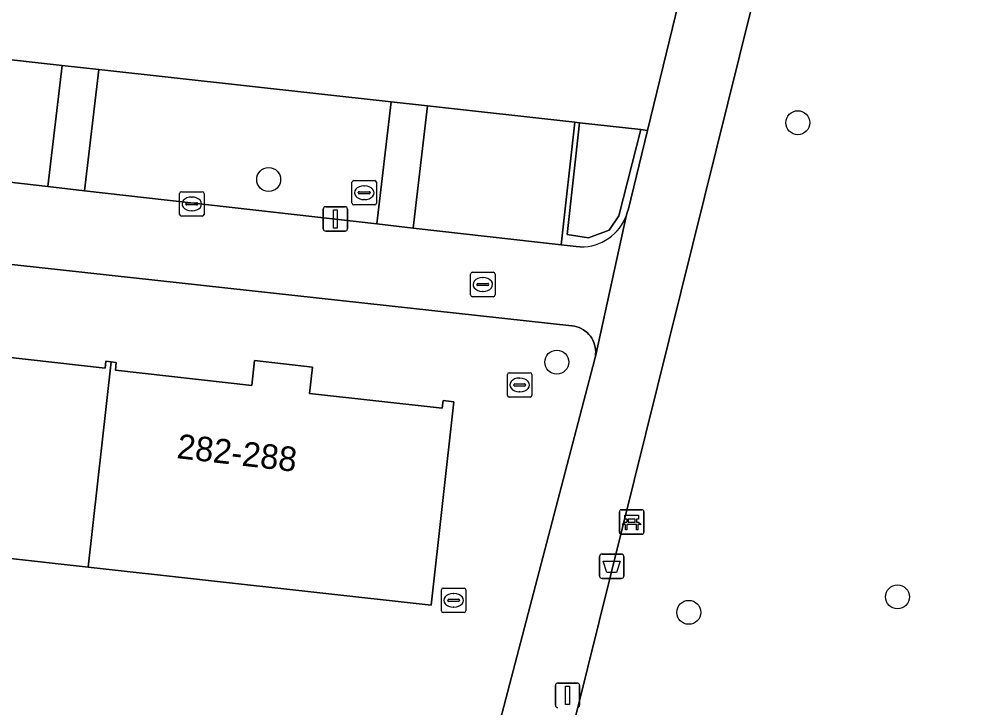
# Model space of a CAD drawing. Extents: x 162026 to 163502, y 387295 to 388169.
# Drawn here: x 162546.1 to 162585.7, y 387924.27 to 387952.38 of the extents above; entities that cross this region are included whole.
import ezdxf

# ---------------------------------------------------------------- set-up
doc = ezdxf.new("R2010")
doc.units = 0
for name, color, linetype in [('IMGEO_Afvalbak', 7, 'Continuous'), ('IMGEO_Bank', 7, 'Continuous'), ('IMGEO_Boom', 7, 'Continuous'), ('IMGEO_Brandkraan', 7, 'Continuous'), ('IMGEO_Erf', 7, 'Continuous'), ('IMGEO_Groenvoorziening', 7, 'Continuous'), ('IMGEO_Haag', 7, 'Continuous'), ('IMGEO_Kolk', 7, 'Continuous'), ('IMGEO_Lichtmast', 7, 'Continuous'), ('IMGEO_Pand', 7, 'Continuous'), ('IMGEO_Pand_nummerreeks', 7, 'Continuous'), ('IMGEO_Rioolput', 7, 'Continuous'), ('IMGEO_Voetpad_open', 7, 'Continuous')]:
    doc.layers.add(name, color=color, linetype=linetype)

msp = doc.modelspace()

# ---------------------------------------------------------------- linework, layer by layer
at = {"layer": 'IMGEO_Afvalbak'}
for p, q in [((162569.803, 387929.642), (162569.803, 387930.442)), ((162569.803, 387930.442), (162569.803, 387929.642)), ((162569.903, 387930.542), (162570.693, 387930.542)), ((162570.693, 387930.542), (162569.903, 387930.542)), ((162570.793, 387930.442), (162570.793, 387929.642)), ((162570.793, 387929.642), (162570.793, 387930.442)), ((162570.693, 387929.542), (162569.903, 387929.542)), ((162569.903, 387929.542), (162570.693, 387929.542))]:
    msp.add_line(p, q, dxfattribs=at)
msp.add_lwpolyline([(162569.946, 387930.256), (162570.65, 387930.256), (162570.501, 387929.786), (162570.095, 387929.786), (162569.946, 387930.256)], dxfattribs=at)
for centre, start, end in [((162569.903, 387930.442), 90, 180), ((162569.903, 387930.442), 90, 180), ((162570.693, 387930.442), 0, 90), ((162570.693, 387930.442), 360, 90), ((162569.903, 387929.642), 180, 270), ((162569.903, 387929.642), 180, 270), ((162570.693, 387929.642), 270, 0), ((162570.693, 387929.642), 270, 0)]:
    msp.add_arc(centre, 0.1, start, end, dxfattribs=at)
at = {"layer": 'IMGEO_Bank'}
for p, q in [((162570.615, 387931.424), (162570.615, 387932.265)), ((162570.615, 387932.265), (162570.615, 387931.424)), ((162570.69, 387932.349), (162571.531, 387932.349)), ((162571.531, 387932.349), (162570.69, 387932.349)), ((162571.615, 387932.274), (162571.615, 387931.433)), ((162571.615, 387931.433), (162571.615, 387932.274)), ((162570.924, 387931.855), (162570.924, 387931.961)), ((162570.968, 387931.961), (162570.968, 387931.855)), ((162571.256, 387931.967), (162570.974, 387931.967)), ((162571.262, 387931.855), (162571.262, 387931.961)), ((162571.306, 387931.961), (162571.306, 387931.855)), ((162571.312, 387931.747), (162570.919, 387931.747)), ((162570.974, 387931.849), (162571.256, 387931.849)), ((162571.54, 387931.349), (162570.699, 387931.349)), ((162570.699, 387931.349), (162571.54, 387931.349))]:
    msp.add_line(p, q, dxfattribs=at)
for points in [[(162570.918, 387931.967), (162570.832, 387931.967), (162570.832, 387932.128), (162571.395, 387932.128), (162571.395, 387931.967), (162571.312, 387931.967)], [(162570.862, 387931.747), (162570.72, 387931.747), (162570.832, 387931.849), (162570.918, 387931.849)], [(162570.912, 387931.74), (162570.912, 387931.533), (162570.869, 387931.533), (162570.869, 387931.74)], [(162571.312, 387931.849), (162571.395, 387931.849), (162571.507, 387931.747), (162571.368, 387931.747)], [(162571.362, 387931.74), (162571.362, 387931.533), (162571.318, 387931.533), (162571.318, 387931.74)]]:
    msp.add_lwpolyline(points, dxfattribs=at)
for centre, radius, start, end in [((162570.693, 387932.271), 0.0779, 92.4484, 184.2845), ((162570.693, 387932.271), 0.0779, 92.4484, 184.2845), ((162571.537, 387932.271), 0.0779, 2.4484, 94.2845), ((162571.537, 387932.271), 0.0779, 2.4484, 94.2845), ((162570.917, 387931.96), 0.00671, 2.8957, 87.1043), ((162570.917, 387931.856), 0.00671, 272.8957, 357.1043), ((162570.974, 387931.96), 0.00671, 92.8957, 177.1043), ((162570.974, 387931.856), 0.00671, 182.8957, 267.1043), ((162571.256, 387931.96), 0.00671, 2.8957, 87.1043), ((162571.256, 387931.856), 0.00671, 272.8957, 357.1043), ((162571.313, 387931.96), 0.00671, 92.8957, 177.1043), ((162571.313, 387931.856), 0.00671, 182.8957, 267.1043), ((162570.862, 387931.74), 0.00671, 2.8957, 87.1043), ((162570.919, 387931.74), 0.00671, 92.8957, 177.1043), ((162571.311, 387931.74), 0.00671, 2.8957, 87.1043), ((162571.368, 387931.74), 0.00671, 92.8957, 177.1043), ((162570.693, 387931.427), 0.0779, 182.4484, 274.2845), ((162570.693, 387931.427), 0.0779, 182.4484, 274.2845), ((162571.537, 387931.427), 0.0779, 272.4484, 4.2845), ((162571.537, 387931.427), 0.0779, 272.4484, 4.2845)]:
    msp.add_arc(centre, radius, start, end, dxfattribs=at)
at = {"layer": 'IMGEO_Boom'}
for centre in [(162577.9, 387948.157), (162556.284, 387945.835), (162568.055, 387938.379), (162581.973, 387928.792), (162573.446, 387928.16)]:
    msp.add_circle(centre, 0.489, dxfattribs=at)
at = {"layer": 'IMGEO_Brandkraan'}
for p, q in [((162564.533, 387941.124), (162564.533, 387941.976)), ((162564.608, 387942.05), (162565.46, 387942.05)), ((162565.021, 387941.83), (162565.046, 387941.83)), ((162565.534, 387941.976), (162565.534, 387941.124)), ((162564.792, 387941.544), (162564.792, 387941.556)), ((162565.23, 387941.507), (162564.832, 387941.507)), ((162564.835, 387941.593), (162565.233, 387941.593)), ((162565.276, 387941.556), (162565.276, 387941.544)), ((162565.46, 387941.05), (162564.608, 387941.05)), ((162565.044, 387941.27), (162565.019, 387941.27))]:
    msp.add_line(p, q, dxfattribs=at)
for points in [[(162564.533, 387941.124), (162564.533, 387941.976)], [(162564.608, 387942.05), (162565.46, 387942.05)], [(162565.534, 387941.976), (162565.534, 387941.124)], [(162565.46, 387941.05), (162564.608, 387941.05)]]:
    msp.add_lwpolyline(points, dxfattribs=at)
for centre, radius, start, end in [((162564.61, 387941.974), 0.0765, 91.552, 178.448), ((162564.61, 387941.974), 0.0765, 91.552, 178.448), ((162565.458, 387941.974), 0.0765, 1.552, 88.448), ((162565.458, 387941.974), 0.0765, 1.552, 88.448), ((162564.832, 387941.553), 0.0403, 85.8775, 175.7526), ((162564.829, 387941.543), 0.0366, 178.938, 274.7102), ((162565.233, 387941.55), 0.043, 264.8664, 352.4533), ((162565.237, 387941.555), 0.0386, 1.7309, 96.639), ((162564.61, 387941.126), 0.0765, 181.552, 268.448), ((162564.61, 387941.126), 0.0765, 181.552, 268.448), ((162565.458, 387941.126), 0.0765, 271.552, 358.448), ((162565.458, 387941.126), 0.0765, 271.552, 358.448)]:
    msp.add_arc(centre, radius, start, end, dxfattribs=at)
for centre, major_axis, ratio, start_param, end_param in [((162565.02, 387941.55), (-0.387, 0.002), 0.722429, 4.712389, 7.853982), ((162565.045, 387941.55), (-0.39, 0.002), 0.717154, 1.570796, 4.712389)]:
    msp.add_ellipse(centre, major_axis=major_axis, ratio=ratio, start_param=start_param, end_param=end_param, dxfattribs=at)
at = {"layer": 'IMGEO_Erf'}
for points in [[(162528.11, 387972.835), (162528.03, 387972.634), (162527.968, 387972.428), (162527.962, 387972.402), (162523.492, 387953.657), (162523.723, 387953.585), (162523.645, 387953.185), (162526.732, 387952.585), (162526.751, 387952.84), (162527.788, 387952.725), (162528.102, 387952.69), (162534.379, 387951.993), (162535.271, 387951.895), (162547.846, 387950.499), (162549.343, 387950.332), (162561.291, 387949.005), (162562.78, 387948.84), (162568.789, 387948.173), (162568.888, 387948.162), (162568.987, 387948.151), (162571.491, 387947.873), (162571.759, 387947.843), (162576.605, 387967.751)], [(162564.377, 387918.543), (162569.611, 387938.508), (162569.631, 387938.604), (162569.642, 387938.701), (162569.645, 387938.799), (162569.639, 387938.897), (162569.624, 387938.994), (162569.601, 387939.089), (162569.569, 387939.181), (162569.529, 387939.271), (162569.481, 387939.356), (162569.426, 387939.437), (162569.363, 387939.513), (162569.295, 387939.583), (162569.22, 387939.646), (162569.14, 387939.702), (162569.055, 387939.751), (162568.966, 387939.793), (162568.874, 387939.826), (162568.779, 387939.851), (162568.683, 387939.867), (162568.672, 387939.868), (162523.395, 387944.817)], [(162544.385, 387938.712), (162549.608, 387938.131), (162549.639, 387938.412), (162549.849, 387938.389), (162550.058, 387938.366), (162550.023, 387938.05), (162555.597, 387937.431), (162555.709, 387938.439), (162558.076, 387938.176), (162557.956, 387937.104), (162563.376, 387936.502), (162563.41, 387936.806), (162563.851, 387936.757), (162562.928, 387928.454), (162548.917, 387930.012), (162535.23, 387931.533)]]:
    msp.add_lwpolyline(points, dxfattribs=at)
at = {"layer": 'IMGEO_Groenvoorziening'}
for points in [[(162586.878, 387997.173), (162580.287, 387970.089), (162566.933, 387916.272), (162582.125, 387914.574), (162588.29, 387920.508)], [(162568.987, 387948.151), (162568.888, 387948.162), (162568.789, 387948.173), (162568.238, 387943.17), (162568.842, 387943.101), (162569.017, 387943.089)], [(162570.91, 387944.399), (162570.961, 387944.567), (162570.967, 387944.591), (162571.759, 387947.843), (162571.491, 387947.873), (162570.584, 387944.353), (162570.195, 387943.77), (162569.353, 387943.462), (162568.486, 387943.597), (162568.987, 387948.151)]]:
    msp.add_lwpolyline(points, dxfattribs=at)
for points in [[(162534.692, 387946.976), (162547.263, 387945.549), (162547.846, 387950.499), (162535.271, 387951.895)], [(162548.76, 387945.38), (162560.704, 387944.025), (162561.291, 387949.005), (162549.343, 387950.332)], [(162568.789, 387948.173), (162562.78, 387948.84), (162562.193, 387943.856), (162568.238, 387943.17)], [(162571.491, 387947.873), (162568.987, 387948.151), (162568.486, 387943.597), (162569.353, 387943.462), (162570.195, 387943.77), (162570.584, 387944.353)]]:
    msp.add_lwpolyline(points, close=True, dxfattribs=at)
msp.add_arc((162569.059, 387945.051), 1.963, 268.782, 340.5863, dxfattribs=at)
at = {"layer": 'IMGEO_Haag'}
for points in [[(162568.987, 387948.151), (162568.888, 387948.162), (162568.789, 387948.173), (162568.238, 387943.17), (162568.842, 387943.101), (162569.017, 387943.089)], [(162570.91, 387944.399), (162570.961, 387944.567), (162570.967, 387944.591), (162571.759, 387947.843), (162571.491, 387947.873), (162570.584, 387944.353), (162570.195, 387943.77), (162569.353, 387943.462), (162568.486, 387943.597), (162568.987, 387948.151)]]:
    msp.add_lwpolyline(points, dxfattribs=at)
msp.add_arc((162569.059, 387945.051), 1.963, 268.782, 340.5863, dxfattribs=at)
at = {"layer": 'IMGEO_Kolk'}
for p, q in [((162552.72, 387945.34), (162553.572, 387945.34)), ((162552.645, 387944.414), (162552.645, 387945.266)), ((162553.133, 387945.12), (162553.158, 387945.12)), ((162553.646, 387945.266), (162553.646, 387944.414)), ((162552.904, 387944.834), (162552.904, 387944.846)), ((162553.342, 387944.797), (162552.944, 387944.797)), ((162552.947, 387944.883), (162553.345, 387944.883)), ((162553.156, 387944.56), (162553.131, 387944.56)), ((162553.388, 387944.846), (162553.388, 387944.834)), ((162553.572, 387944.34), (162552.72, 387944.34))]:
    msp.add_line(p, q, dxfattribs=at)
for points in [[(162552.72, 387945.34), (162553.572, 387945.34)], [(162552.645, 387944.414), (162552.645, 387945.266)], [(162553.646, 387945.266), (162553.646, 387944.414)], [(162553.572, 387944.34), (162552.72, 387944.34)]]:
    msp.add_lwpolyline(points, dxfattribs=at)
for centre, radius, start, end in [((162552.722, 387945.264), 0.0765, 91.552, 178.448), ((162552.722, 387945.264), 0.0765, 91.552, 178.448), ((162553.57, 387945.264), 0.0765, 1.552, 88.448), ((162553.57, 387945.264), 0.0765, 1.552, 88.448), ((162552.944, 387944.843), 0.0403, 85.8775, 175.7526), ((162552.941, 387944.833), 0.0366, 178.938, 274.7102), ((162553.345, 387944.84), 0.043, 264.8664, 352.4533), ((162553.349, 387944.845), 0.0386, 1.7309, 96.639), ((162552.722, 387944.416), 0.0765, 181.552, 268.448), ((162552.722, 387944.416), 0.0765, 181.552, 268.448), ((162553.57, 387944.416), 0.0765, 271.552, 358.448), ((162553.57, 387944.416), 0.0765, 271.552, 358.448)]:
    msp.add_arc(centre, radius, start, end, dxfattribs=at)
for centre, major_axis, ratio, start_param, end_param in [((162553.132, 387944.84), (-0.387, 0.002), 0.722429, 4.712389, 7.853982), ((162553.157, 387944.84), (-0.39, 0.002), 0.717154, 1.570796, 4.712389)]:
    msp.add_ellipse(centre, major_axis=major_axis, ratio=ratio, start_param=start_param, end_param=end_param, dxfattribs=at)
at = {"layer": 'IMGEO_Lichtmast'}
for p, q in [((162558.515, 387943.827), (162558.515, 387944.627)), ((162558.515, 387944.627), (162558.515, 387943.827)), ((162558.615, 387944.727), (162559.405, 387944.727)), ((162559.405, 387944.727), (162558.615, 387944.727)), ((162559.505, 387944.627), (162559.505, 387943.827)), ((162559.505, 387943.827), (162559.505, 387944.627)), ((162559.405, 387943.727), (162558.615, 387943.727)), ((162558.615, 387943.727), (162559.405, 387943.727)), ((162567.998, 387924.369), (162567.998, 387925.169)), ((162567.998, 387925.169), (162567.998, 387924.369)), ((162568.098, 387925.269), (162568.888, 387925.269)), ((162568.888, 387925.269), (162568.098, 387925.269)), ((162568.988, 387925.169), (162568.988, 387924.369)), ((162568.988, 387924.369), (162568.988, 387925.169))]:
    msp.add_line(p, q, dxfattribs=at)
for points in [[(162558.935, 387944.602), (162559.085, 387944.602), (162559.085, 387943.852), (162558.935, 387943.852), (162558.935, 387944.602)], [(162568.418, 387925.144), (162568.568, 387925.144), (162568.568, 387924.394), (162568.418, 387924.394), (162568.418, 387925.144)]]:
    msp.add_lwpolyline(points, dxfattribs=at)
for centre, start, end in [((162558.615, 387944.627), 90, 180), ((162558.615, 387944.627), 90, 180), ((162559.405, 387944.627), 0, 90), ((162559.405, 387944.627), 360, 90), ((162558.615, 387943.827), 180, 270), ((162558.615, 387943.827), 180, 270), ((162559.405, 387943.827), 270, 0), ((162559.405, 387943.827), 270, 0), ((162568.098, 387925.169), 90, 180), ((162568.098, 387925.169), 90, 180), ((162568.888, 387925.169), 0, 90), ((162568.888, 387925.169), 360, 90), ((162568.098, 387924.369), 180, 270), ((162568.098, 387924.369), 180, 270), ((162568.888, 387924.369), 270, 0), ((162568.888, 387924.369), 270, 0)]:
    msp.add_arc(centre, 0.1, start, end, dxfattribs=at)
at = {"layer": 'IMGEO_Pand'}
for points in [[(162549.639, 387938.412), (162549.608, 387938.131), (162544.385, 387938.712), (162544.491, 387939.671), (162542.185, 387939.927), (162542.084, 387939.019), (162536.342, 387939.657), (162536.376, 387939.963), (162536.169, 387939.986), (162535.23, 387931.533), (162548.917, 387930.012), (162549.849, 387938.389)], [(162563.851, 387936.757), (162563.41, 387936.806), (162563.376, 387936.502), (162557.956, 387937.104), (162558.076, 387938.176), (162555.709, 387938.439), (162555.597, 387937.431), (162550.023, 387938.05), (162550.058, 387938.366), (162549.849, 387938.389), (162548.917, 387930.012), (162562.928, 387928.454)]]:
    msp.add_lwpolyline(points, close=True, dxfattribs=at)
at = {"layer": 'IMGEO_Rioolput'}
for p, q in [((162559.689, 387944.871), (162559.689, 387945.723)), ((162559.764, 387945.797), (162560.616, 387945.797)), ((162560.69, 387945.723), (162560.69, 387944.871)), ((162559.991, 387945.34), (162560.389, 387945.34)), ((162560.177, 387945.577), (162560.202, 387945.577)), ((162559.948, 387945.291), (162559.948, 387945.303)), ((162560.386, 387945.254), (162559.988, 387945.254)), ((162560.2, 387945.017), (162560.175, 387945.017)), ((162560.432, 387945.303), (162560.432, 387945.291)), ((162560.616, 387944.797), (162559.764, 387944.797)), ((162566.039, 387937.021), (162566.039, 387937.873)), ((162566.114, 387937.947), (162566.966, 387937.947)), ((162567.04, 387937.873), (162567.04, 387937.021)), ((162566.298, 387937.441), (162566.298, 387937.453)), ((162566.736, 387937.404), (162566.338, 387937.404)), ((162566.341, 387937.49), (162566.739, 387937.49)), ((162566.527, 387937.727), (162566.552, 387937.727)), ((162566.782, 387937.453), (162566.782, 387937.441)), ((162566.55, 387937.167), (162566.525, 387937.167)), ((162566.966, 387936.947), (162566.114, 387936.947)), ((162563.415, 387929.152), (162564.267, 387929.152)), ((162563.34, 387928.226), (162563.34, 387929.078)), ((162563.642, 387928.695), (162564.04, 387928.695)), ((162563.828, 387928.932), (162563.853, 387928.932)), ((162564.341, 387929.078), (162564.341, 387928.226)), ((162563.599, 387928.646), (162563.599, 387928.658)), ((162564.037, 387928.609), (162563.639, 387928.609)), ((162563.851, 387928.372), (162563.826, 387928.372)), ((162564.083, 387928.658), (162564.083, 387928.646)), ((162564.267, 387928.152), (162563.415, 387928.152))]:
    msp.add_line(p, q, dxfattribs=at)
for points in [[(162559.689, 387944.871), (162559.689, 387945.723)], [(162559.764, 387945.797), (162560.616, 387945.797)], [(162560.69, 387945.723), (162560.69, 387944.871)], [(162560.616, 387944.797), (162559.764, 387944.797)], [(162566.039, 387937.021), (162566.039, 387937.873)], [(162566.114, 387937.947), (162566.966, 387937.947)], [(162567.04, 387937.873), (162567.04, 387937.021)], [(162566.966, 387936.947), (162566.114, 387936.947)], [(162563.415, 387929.152), (162564.267, 387929.152)], [(162563.34, 387928.226), (162563.34, 387929.078)], [(162564.341, 387929.078), (162564.341, 387928.226)], [(162564.267, 387928.152), (162563.415, 387928.152)]]:
    msp.add_lwpolyline(points, dxfattribs=at)
for centre, radius, start, end in [((162559.766, 387945.721), 0.0765, 91.552, 178.448), ((162559.766, 387945.721), 0.0765, 91.552, 178.448), ((162560.614, 387945.721), 0.0765, 1.552, 88.448), ((162560.614, 387945.721), 0.0765, 1.552, 88.448), ((162559.988, 387945.3), 0.0403, 85.8775, 175.7526), ((162560.393, 387945.302), 0.0386, 1.7309, 96.639), ((162559.985, 387945.29), 0.0366, 178.938, 274.7102), ((162560.389, 387945.297), 0.043, 264.8664, 352.4533), ((162559.766, 387944.873), 0.0765, 181.552, 268.448), ((162559.766, 387944.873), 0.0765, 181.552, 268.448), ((162560.614, 387944.873), 0.0765, 271.552, 358.448), ((162560.614, 387944.873), 0.0765, 271.552, 358.448), ((162566.116, 387937.871), 0.0765, 91.552, 178.448), ((162566.116, 387937.871), 0.0765, 91.552, 178.448), ((162566.964, 387937.871), 0.0765, 1.552, 88.448), ((162566.964, 387937.871), 0.0765, 1.552, 88.448), ((162566.338, 387937.45), 0.0403, 85.8775, 175.7526), ((162566.335, 387937.44), 0.0366, 178.938, 274.7102), ((162566.739, 387937.447), 0.043, 264.8664, 352.4533), ((162566.743, 387937.452), 0.0386, 1.7309, 96.639), ((162566.116, 387937.023), 0.0765, 181.552, 268.448), ((162566.116, 387937.023), 0.0765, 181.552, 268.448), ((162566.964, 387937.023), 0.0765, 271.552, 358.448), ((162566.964, 387937.023), 0.0765, 271.552, 358.448), ((162563.417, 387929.076), 0.0765, 91.552, 178.448), ((162563.417, 387929.076), 0.0765, 91.552, 178.448), ((162564.265, 387929.076), 0.0765, 1.552, 88.448), ((162564.265, 387929.076), 0.0765, 1.552, 88.448), ((162563.639, 387928.655), 0.0403, 85.8775, 175.7526), ((162564.044, 387928.657), 0.0386, 1.7309, 96.639), ((162563.636, 387928.645), 0.0366, 178.938, 274.7102), ((162564.04, 387928.652), 0.043, 264.8664, 352.4533), ((162563.417, 387928.228), 0.0765, 181.552, 268.448), ((162563.417, 387928.228), 0.0765, 181.552, 268.448), ((162564.265, 387928.228), 0.0765, 271.552, 358.448), ((162564.265, 387928.228), 0.0765, 271.552, 358.448)]:
    msp.add_arc(centre, radius, start, end, dxfattribs=at)
for centre, major_axis, ratio, start_param, end_param in [((162560.176, 387945.297), (-0.387, 0.002), 0.722429, 4.712389, 7.853982), ((162560.201, 387945.297), (-0.39, 0.002), 0.717154, 1.570796, 4.712389), ((162566.526, 387937.447), (-0.387, 0.002), 0.722429, 4.712389, 7.853982), ((162566.551, 387937.447), (-0.39, 0.002), 0.717154, 1.570796, 4.712389), ((162563.827, 387928.652), (-0.387, 0.002), 0.722429, 4.712389, 7.853982), ((162563.852, 387928.652), (-0.39, 0.002), 0.717154, 1.570796, 4.712389)]:
    msp.add_ellipse(centre, major_axis=major_axis, ratio=ratio, start_param=start_param, end_param=end_param, dxfattribs=at)
at = {"layer": 'IMGEO_Voetpad_open'}
for points in [[(162584.822, 388003.56), (162583.99, 387996.919), (162583.97, 387996.765), (162583.936, 387996.614), (162582.585, 387991.551), (162578.799, 387977.366), (162577.889, 387973.957), (162577.842, 387973.807), (162576.629, 387967.869), (162576.605, 387967.751), (162571.759, 387947.843), (162570.967, 387944.591), (162570.961, 387944.567), (162570.91, 387944.399), (162569.631, 387938.604), (162569.611, 387938.508), (162564.377, 387918.543), (162563.871, 387916.612), (162566.933, 387916.272), (162580.287, 387970.089), (162586.878, 387997.173)], [(162548.76, 387945.38), (162547.263, 387945.549), (162534.692, 387946.976)], [(162569.017, 387943.089), (162568.842, 387943.101), (162568.238, 387943.17), (162562.193, 387943.856), (162560.704, 387944.025), (162548.76, 387945.38)], [(162523.395, 387944.817), (162568.672, 387939.868), (162568.683, 387939.867), (162568.779, 387939.851), (162568.874, 387939.826), (162568.966, 387939.793), (162569.055, 387939.751), (162569.14, 387939.702), (162569.22, 387939.646), (162569.295, 387939.583), (162569.363, 387939.513), (162569.426, 387939.437), (162569.481, 387939.356), (162569.529, 387939.271), (162569.569, 387939.181), (162569.601, 387939.089), (162569.624, 387938.994), (162569.639, 387938.897), (162569.645, 387938.799), (162569.642, 387938.701), (162569.631, 387938.604), (162570.91, 387944.399)]]:
    msp.add_lwpolyline(points, dxfattribs=at)
for points in [[(162549.343, 387950.332), (162547.846, 387950.499), (162547.263, 387945.549), (162548.76, 387945.38)], [(162560.704, 387944.025), (162562.193, 387943.856), (162562.78, 387948.84), (162561.291, 387949.005)]]:
    msp.add_lwpolyline(points, close=True, dxfattribs=at)
msp.add_arc((162569.059, 387945.051), 1.963, 268.782, 340.5863, dxfattribs=at)

# ---------------------------------------------------------------- texts
at = {"layer": 'IMGEO_Pand_nummerreeks'}
msp.add_text('282-288', height=1, rotation=353.3873, dxfattribs=at).set_placement((162552.501, 387934.461))

doc.saveas('drawing.dxf')
